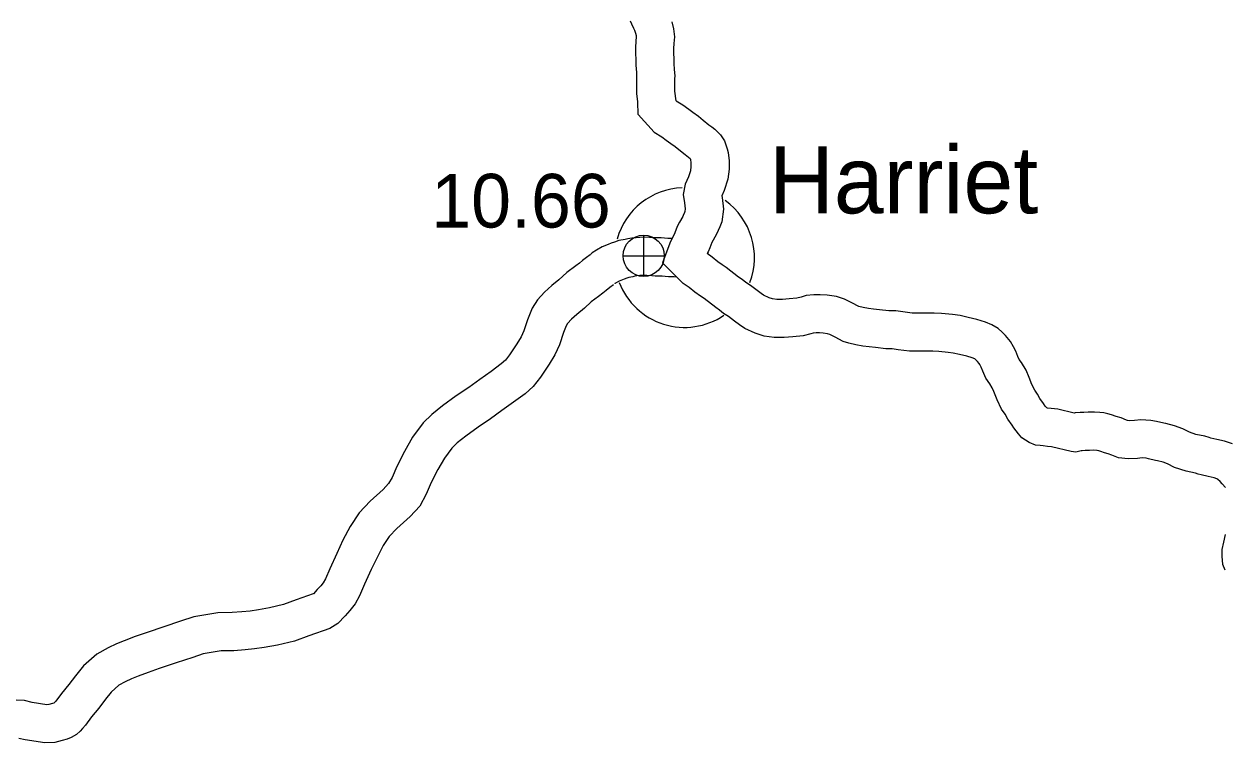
# Model space of a CAD drawing. Extents: x -939622 to -934245, y 1383184 to 1385301.
# Drawn here: x -934937.51 to -934909.14, y 1384091.72 to 1384108.7 of the extents above; entities that cross this region are included whole.
import ezdxf

# ---------------------------------------------------------------- set-up
doc = ezdxf.new("R2010")
doc.units = 0
for name, color, linetype in [('Level 10', 7, 'Continuous'), ('Level 24', 7, 'Continuous'), ('Level 25', 7, 'Continuous'), ('Level 26', 7, 'Continuous')]:
    doc.layers.add(name, color=color, linetype=linetype)

msp = doc.modelspace()

# ---------------------------------------------------------------- linework, layer by layer
at = {"layer": 'Level 10'}
for points in [[(-934923.003, 1384106.564), (-934923.013, 1384106.866), (-934923.038, 1384107.059), (-934923.038, 1384107.301), (-934923.034, 1384107.471), (-934923.032, 1384107.488), (-934923.038, 1384107.554), (-934923.051, 1384107.728), (-934923.057, 1384108.136), (-934923.049, 1384108.308), (-934923.04, 1384108.391), (-934923.044, 1384108.422), (-934923.059, 1384108.479), (-934923.085, 1384108.549), (-934923.102, 1384108.596), (-934923.152, 1384108.699), (-934923.184, 1384108.771)], [(-934922.109, 1384106.884), (-934922.138, 1384107.117), (-934922.138, 1384107.289), (-934922.135, 1384107.407), (-934922.127, 1384107.48), (-934922.141, 1384107.63), (-934922.151, 1384107.768), (-934922.157, 1384108.122), (-934922.151, 1384108.238), (-934922.134, 1384108.396), (-934922.158, 1384108.592), (-934922.2, 1384108.751)], [(-934922.109, 1384106.884), (-934921.951, 1384106.792), (-934921.81, 1384106.689), (-934921.712, 1384106.618), (-934921.577, 1384106.526), (-934921.466, 1384106.431), (-934921.332, 1384106.324), (-934921.265, 1384106.271), (-934921.194, 1384106.218), (-934921.12, 1384106.149), (-934921.06, 1384106.082), (-934920.961, 1384105.942), (-934920.9, 1384105.756), (-934920.876, 1384105.665), (-934920.855, 1384105.468), (-934920.855, 1384105.274), (-934920.885, 1384105.038), (-934920.969, 1384104.773), (-934921.027, 1384104.645), (-934921.02, 1384104.601), (-934920.986, 1384104.331), (-934921.026, 1384104.033), (-934921.077, 1384103.912), (-934921.111, 1384103.824), (-934921.152, 1384103.737), (-934921.233, 1384103.595), (-934921.26, 1384103.541), (-934921.313, 1384103.413), (-934921.353, 1384103.323), (-934921.374, 1384103.278)], [(-934923.003, 1384106.564), (-934922.626, 1384106.144), (-934922.445, 1384106.039), (-934922.341, 1384105.962), (-934922.229, 1384105.881), (-934922.125, 1384105.81), (-934922.039, 1384105.737), (-934921.893, 1384105.62), (-934921.815, 1384105.558), (-934921.773, 1384105.527), (-934921.771, 1384105.525), (-934921.763, 1384105.502), (-934921.755, 1384105.422), (-934921.755, 1384105.333), (-934921.768, 1384105.232), (-934921.811, 1384105.095), (-934921.891, 1384104.92), (-934921.941, 1384104.673), (-934921.912, 1384104.479), (-934921.894, 1384104.334), (-934921.902, 1384104.271), (-934921.912, 1384104.248), (-934921.938, 1384104.18), (-934921.951, 1384104.153), (-934922.027, 1384104.019), (-934922.079, 1384103.916), (-934922.14, 1384103.768), (-934922.172, 1384103.696), (-934922.212, 1384103.611), (-934922.251, 1384103.522), (-934922.43, 1384103.06)], [(-934922.212, 1384103.633), (-934922.245, 1384103.633), (-934922.302, 1384103.638), (-934922.379, 1384103.642), (-934922.463, 1384103.649), (-934922.579, 1384103.649), (-934922.633, 1384103.651), (-934922.738, 1384103.657), (-934922.842, 1384103.665), (-934922.964, 1384103.661), (-934923.049, 1384103.654), (-934923.149, 1384103.644), (-934923.249, 1384103.628), (-934923.312, 1384103.614), (-934923.457, 1384103.585), (-934923.564, 1384103.548), (-934923.638, 1384103.523), (-934923.712, 1384103.496), (-934923.85, 1384103.435), (-934923.985, 1384103.362), (-934924.093, 1384103.297), (-934924.167, 1384103.23)], [(-934924.139, 1384103.253), (-934924.221, 1384103.188), (-934924.314, 1384103.118), (-934924.39, 1384103.056), (-934924.478, 1384102.991), (-934924.691, 1384102.834), (-934924.873, 1384102.662), (-934925.04, 1384102.522), (-934925.212, 1384102.368), (-934925.379, 1384102.185), (-934925.509, 1384101.99), (-934925.616, 1384101.716), (-934925.703, 1384101.453), (-934925.768, 1384101.311), (-934925.868, 1384101.147), (-934926.038, 1384100.89), (-934926.138, 1384100.76), (-934926.24, 1384100.672), (-934926.476, 1384100.497), (-934926.745, 1384100.306), (-934927.004, 1384100.118), (-934927.299, 1384099.92), (-934927.624, 1384099.683), (-934927.874, 1384099.481), (-934928.08, 1384099.282), (-934928.331, 1384098.94), (-934928.524, 1384098.608), (-934928.705, 1384098.25), (-934928.816, 1384097.992), (-934928.896, 1384097.848), (-934929.024, 1384097.71), (-934929.332, 1384097.429), (-934929.596, 1384097.158), (-934929.803, 1384096.833), (-934929.975, 1384096.507), (-934930.123, 1384096.199), (-934930.285, 1384095.831), (-934930.388, 1384095.599), (-934930.443, 1384095.501), (-934930.497, 1384095.431), (-934930.581, 1384095.342), (-934930.673, 1384095.244), (-934930.677, 1384095.241), (-934931.084, 1384095.098), (-934931.383, 1384094.987), (-934931.711, 1384094.91), (-934931.972, 1384094.861), (-934932.168, 1384094.836), (-934932.366, 1384094.814), (-934932.591, 1384094.798), (-934932.934, 1384094.796), (-934933.5, 1384094.701), (-934933.812, 1384094.594), (-934934.204, 1384094.464), (-934934.604, 1384094.329), (-934934.882, 1384094.234), (-934935.141, 1384094.136), (-934935.328, 1384094.059), (-934935.523, 1384093.97), (-934935.791, 1384093.821), (-934936.107, 1384093.544), (-934936.296, 1384093.306), (-934936.45, 1384093.1), (-934936.622, 1384092.892), (-934936.757, 1384092.707), (-934936.794, 1384092.666), (-934936.802, 1384092.658), (-934936.84, 1384092.648), (-934936.92, 1384092.627), (-934936.971, 1384092.624), (-934937.317, 1384092.678), (-934937.501, 1384092.719), (-934937.694, 1384092.732)], [(-934912.776, 1384098.601), (-934913.24, 1384098.716), (-934913.338, 1384098.725), (-934913.435, 1384098.735), (-934913.509, 1384098.745), (-934913.619, 1384098.757), (-934913.771, 1384098.818), (-934913.937, 1384098.927), (-934914.02, 1384099.019), (-934914.128, 1384099.166), (-934914.166, 1384099.225), (-934914.272, 1384099.368), (-934914.337, 1384099.483), (-934914.42, 1384099.606), (-934914.527, 1384099.827), (-934914.605, 1384100.025), (-934914.639, 1384100.112), (-934914.696, 1384100.199), (-934914.79, 1384100.333), (-934914.863, 1384100.502), (-934914.903, 1384100.6), (-934914.934, 1384100.661), (-934914.948, 1384100.686), (-934914.988, 1384100.733), (-934914.995, 1384100.74), (-934915.033, 1384100.778), (-934915.053, 1384100.79), (-934915.112, 1384100.816), (-934915.237, 1384100.854), (-934915.41, 1384100.893), (-934915.563, 1384100.929), (-934915.679, 1384100.946), (-934915.904, 1384100.963), (-934916.046, 1384100.972), (-934916.206, 1384100.975), (-934916.377, 1384100.972), (-934916.595, 1384100.976), (-934916.861, 1384101.007), (-934917, 1384101.026), (-934917.152, 1384101.032), (-934917.394, 1384101.059), (-934917.55, 1384101.075), (-934917.696, 1384101.095), (-934917.862, 1384101.123), (-934918.024, 1384101.16), (-934918.162, 1384101.203), (-934918.349, 1384101.307), (-934918.472, 1384101.365), (-934918.532, 1384101.386), (-934918.631, 1384101.401), (-934918.718, 1384101.406), (-934918.802, 1384101.404), (-934918.871, 1384101.397), (-934918.921, 1384101.383), (-934919.102, 1384101.337), (-934919.352, 1384101.314), (-934919.557, 1384101.294), (-934919.79, 1384101.298), (-934920.024, 1384101.328), (-934920.241, 1384101.398), (-934920.48, 1384101.512), (-934920.612, 1384101.597), (-934920.729, 1384101.686), (-934920.873, 1384101.791), (-934920.986, 1384101.868), (-934921.083, 1384101.941), (-934921.169, 1384102.003), (-934921.447, 1384102.216), (-934921.529, 1384102.271), (-934921.667, 1384102.369), (-934921.797, 1384102.476), (-934921.938, 1384102.573), (-934921.968, 1384102.604), (-934922.43, 1384103.06)], [(-934912.704, 1384099.511), (-934913.089, 1384099.606), (-934913.249, 1384099.621), (-934913.331, 1384099.629), (-934913.354, 1384099.632), (-934913.386, 1384099.677), (-934913.426, 1384099.738), (-934913.516, 1384099.86), (-934913.57, 1384099.956), (-934913.637, 1384100.055), (-934913.703, 1384100.19), (-934913.767, 1384100.354), (-934913.835, 1384100.526), (-934913.95, 1384100.703), (-934914, 1384100.774), (-934914.034, 1384100.852), (-934914.083, 1384100.971), (-934914.136, 1384101.079), (-934914.206, 1384101.204), (-934914.327, 1384101.344), (-934914.355, 1384101.373), (-934914.406, 1384101.424), (-934914.497, 1384101.51), (-934914.65, 1384101.595), (-934914.795, 1384101.66), (-934915.005, 1384101.725), (-934915.209, 1384101.771), (-934915.397, 1384101.814), (-934915.581, 1384101.841), (-934915.842, 1384101.861), (-934916.01, 1384101.871), (-934916.204, 1384101.875), (-934916.375, 1384101.872), (-934916.534, 1384101.875), (-934916.748, 1384101.9), (-934916.92, 1384101.924), (-934917.085, 1384101.93), (-934917.299, 1384101.954), (-934917.442, 1384101.968), (-934917.56, 1384101.985), (-934917.687, 1384102.006), (-934917.788, 1384102.03), (-934917.806, 1384102.035), (-934917.937, 1384102.107), (-934918.13, 1384102.2), (-934918.316, 1384102.264), (-934918.54, 1384102.298), (-934918.705, 1384102.306), (-934918.854, 1384102.303), (-934919.037, 1384102.286), (-934919.155, 1384102.252), (-934919.256, 1384102.227), (-934919.438, 1384102.209), (-934919.592, 1384102.194), (-934919.724, 1384102.197), (-934919.826, 1384102.21), (-934919.908, 1384102.237), (-934920.04, 1384102.299), (-934920.094, 1384102.334), (-934920.192, 1384102.408), (-934920.353, 1384102.526), (-934920.462, 1384102.6), (-934920.55, 1384102.666), (-934920.632, 1384102.725), (-934920.922, 1384102.947), (-934921.018, 1384103.012), (-934921.12, 1384103.084), (-934921.253, 1384103.194), (-934921.374, 1384103.278)], [(-934922.095, 1384102.719), (-934922.156, 1384102.728), (-934922.178, 1384102.731), (-934922.223, 1384102.733), (-934922.289, 1384102.733), (-934922.364, 1384102.74), (-934922.436, 1384102.743), (-934922.502, 1384102.749), (-934922.602, 1384102.749), (-934922.68, 1384102.753), (-934922.797, 1384102.759), (-934922.861, 1384102.764), (-934922.912, 1384102.762), (-934922.965, 1384102.758), (-934923.032, 1384102.751), (-934923.082, 1384102.743), (-934923.128, 1384102.733), (-934923.222, 1384102.714), (-934923.271, 1384102.698), (-934923.336, 1384102.675), (-934923.375, 1384102.661), (-934923.453, 1384102.626), (-934923.54, 1384102.579), (-934923.552, 1384102.572), (-934923.557, 1384102.568)], [(-934923.584, 1384102.545), (-934923.67, 1384102.477), (-934923.758, 1384102.41), (-934923.838, 1384102.345), (-934923.942, 1384102.267), (-934924.113, 1384102.142), (-934924.274, 1384101.99), (-934924.449, 1384101.843), (-934924.578, 1384101.727), (-934924.669, 1384101.628), (-934924.707, 1384101.571), (-934924.769, 1384101.412), (-934924.864, 1384101.123), (-934924.973, 1384100.886), (-934925.108, 1384100.665), (-934925.306, 1384100.364), (-934925.481, 1384100.139), (-934925.675, 1384099.97), (-934925.948, 1384099.768), (-934926.22, 1384099.575), (-934926.489, 1384099.38), (-934926.783, 1384099.182), (-934927.076, 1384098.97), (-934927.277, 1384098.806), (-934927.401, 1384098.687), (-934927.577, 1384098.447), (-934927.733, 1384098.178), (-934927.889, 1384097.869), (-934928.008, 1384097.594), (-934928.163, 1384097.316), (-934928.389, 1384097.071), (-934928.706, 1384096.782), (-934928.887, 1384096.597), (-934929.023, 1384096.382), (-934929.171, 1384096.102), (-934929.306, 1384095.821), (-934929.463, 1384095.467), (-934929.583, 1384095.195), (-934929.69, 1384095.004), (-934929.811, 1384094.847), (-934929.926, 1384094.725), (-934930.097, 1384094.542), (-934930.285, 1384094.425), (-934930.778, 1384094.252), (-934931.122, 1384094.124), (-934931.525, 1384094.029), (-934931.833, 1384093.971), (-934932.063, 1384093.943), (-934932.285, 1384093.918), (-934932.557, 1384093.899), (-934932.856, 1384093.897), (-934933.278, 1384093.826), (-934933.524, 1384093.742), (-934933.918, 1384093.61), (-934934.315, 1384093.477), (-934934.577, 1384093.387), (-934934.811, 1384093.299), (-934934.971, 1384093.233), (-934935.118, 1384093.166), (-934935.27, 1384093.082), (-934935.452, 1384092.921), (-934935.582, 1384092.757), (-934935.742, 1384092.544), (-934935.912, 1384092.337), (-934936.059, 1384092.138), (-934936.131, 1384092.058), (-934936.184, 1384092.001), (-934936.271, 1384091.921), (-934936.393, 1384091.849), (-934936.493, 1384091.809), (-934936.607, 1384091.778), (-934936.779, 1384091.733), (-934937.015, 1384091.719), (-934937.484, 1384091.793), (-934937.63, 1384091.826)], [(-934908.965, 1384098.782), (-934909.155, 1384098.848), (-934909.332, 1384098.888), (-934909.478, 1384098.923), (-934909.514, 1384098.933), (-934909.616, 1384098.965), (-934909.828, 1384099.008), (-934909.983, 1384099.06), (-934910.141, 1384099.141), (-934910.335, 1384099.211), (-934910.54, 1384099.264), (-934910.587, 1384099.273), (-934910.76, 1384099.315), (-934910.897, 1384099.34), (-934911.131, 1384099.356), (-934911.28, 1384099.334), (-934911.393, 1384099.331), (-934911.448, 1384099.337), (-934911.472, 1384099.347), (-934911.594, 1384099.4), (-934911.713, 1384099.434), (-934911.826, 1384099.473), (-934911.907, 1384099.492), (-934912.002, 1384099.517), (-934912.097, 1384099.527), (-934912.227, 1384099.535), (-934912.374, 1384099.53), (-934912.479, 1384099.527), (-934912.56, 1384099.523), (-934912.681, 1384099.517), (-934912.704, 1384099.511)], [(-934909.13, 1384097.751), (-934909.206, 1384097.842), (-934909.254, 1384097.895), (-934909.311, 1384097.945), (-934909.333, 1384097.957), (-934909.401, 1384097.98), (-934909.536, 1384098.011), (-934909.708, 1384098.052), (-934909.775, 1384098.072), (-934909.842, 1384098.093), (-934910.061, 1384098.137), (-934910.333, 1384098.228), (-934910.501, 1384098.314), (-934910.601, 1384098.35), (-934910.739, 1384098.386), (-934910.781, 1384098.394), (-934910.945, 1384098.434), (-934911.006, 1384098.445), (-934911.097, 1384098.451), (-934911.205, 1384098.436), (-934911.427, 1384098.43), (-934911.661, 1384098.454), (-934911.817, 1384098.515), (-934911.9, 1384098.551), (-934911.986, 1384098.576), (-934912.077, 1384098.608), (-934912.121, 1384098.618), (-934912.165, 1384098.629), (-934912.172, 1384098.63), (-934912.239, 1384098.634), (-934912.345, 1384098.631), (-934912.444, 1384098.627), (-934912.519, 1384098.624), (-934912.537, 1384098.623), (-934912.662, 1384098.589), (-934912.776, 1384098.601)], [(-934909.14, 1384095.799), (-934909.194, 1384095.932), (-934909.206, 1384096.13), (-934909.207, 1384096.291), (-934909.173, 1384096.465), (-934909.129, 1384096.647)]]:
    msp.add_lwpolyline(points, dxfattribs=at)
at = {"layer": 'Level 24'}
for start, end in [(91.9853, 164.68), (339.0764, 54.5305), (200.8726, 304.2107)]:
    msp.add_arc((-934921.906, 1384103.186), 1.65, start, end, dxfattribs=at)
at = {"layer": 'Level 26'}
for p, q in [((-934922.872, 1384102.739), (-934922.872, 1384103.714)), ((-934923.36, 1384103.227), (-934922.385, 1384103.227))]:
    msp.add_line(p, q, dxfattribs=at)
msp.add_circle((-934922.872, 1384103.227), 0.487, dxfattribs=at)

# ---------------------------------------------------------------- texts
at = {"layer": 'Level 24'}
msp.add_text('Harriet', height=1.584, dxfattribs=at).set_placement((-934919.91, 1384104.23))
at = {"layer": 'Level 25'}
msp.add_text('10.66', height=1.2672, dxfattribs=at).set_placement((-934927.891, 1384103.895))

doc.saveas('drawing.dxf')
